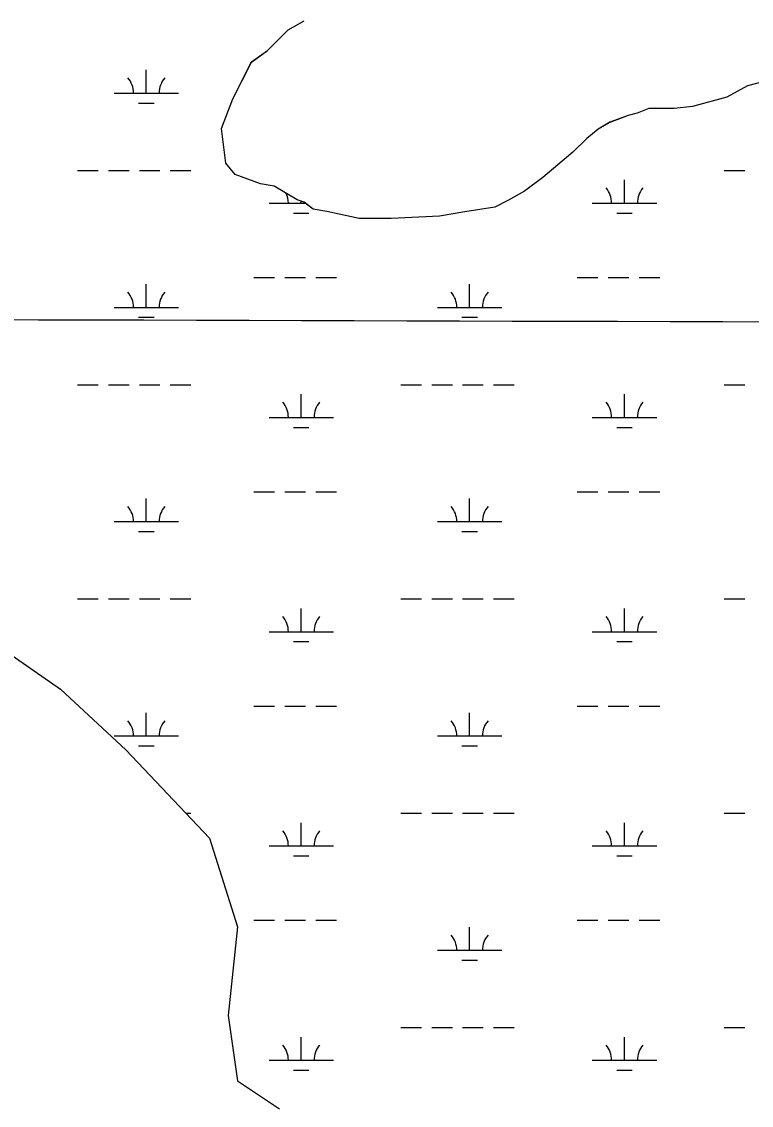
# Model space of a CAD drawing. Extents: x 3161564 to 3199464, y 849354 to 874788.
# Drawn here: x 3190514 to 3191646, y 859593 to 861275 of the extents above; entities that cross this region are included whole.
import ezdxf

# ---------------------------------------------------------------- set-up
doc = ezdxf.new("R2010")
doc.units = 0
for name, color, linetype in [('V-GRID-MAJR', 7, 'Continuous'), ('V-SITE-VEGE', 7, 'Continuous'), ('V-TOPO-SHOR', 7, 'Continuous'), ('V-WETL-SWMP', 7, 'Continuous')]:
    doc.layers.add(name, color=color, linetype=linetype)

msp = doc.modelspace()

# ---------------------------------------------------------------- linework, layer by layer
at = {"layer": 'V-GRID-MAJR'}
msp.add_spline([(3165780.446, 860882.501), (3171010.106, 860866.147), (3176239.768, 860850.5530000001), (3181469.433, 860835.721), (3186699.099, 860821.649), (3191928.768, 860808.338), (3197158.438, 860795.787), (3197158.4390000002, 860795.787)], degree=3, dxfattribs=at)
at = {"layer": 'V-SITE-VEGE'}
msp.add_lwpolyline([(3191694.0890000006, 861189.6029999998), (3191640.5610000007, 861175.4239999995), (3191608.4300000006, 861157.6439999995), (3191554.9030000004, 861143.4649999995), (3191526.3620000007, 861139.9469999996), (3191487.124000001, 861140.0139999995), (3191469.2780000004, 861132.9099999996), (3191455.0060000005, 861129.3689999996), (3191426.4520000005, 861118.7129999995), (3191408.5980000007, 861108.0409999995), (3191390.7410000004, 861093.8049999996), (3191369.303000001, 861072.4389999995), (3191322.8690000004, 861033.2809999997), (3191294.2990000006, 861011.9279999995), (3191269.3050000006, 860997.7029999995), (3191247.8850000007, 860987.0369999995), (3191201.5040000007, 860979.9819999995), (3191162.2560000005, 860972.9139999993), (3191087.3470000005, 860969.4709999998), (3191037.4100000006, 860969.5549999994), (3190987.4900000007, 860980.3399999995), (3190966.0970000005, 860983.9419999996), (3190951.8470000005, 860994.6659999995), (3190941.1520000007, 860998.2539999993), (3190905.5190000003, 861019.7149999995), (3190884.124000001, 861023.3169999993), (3190844.9110000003, 861037.6489999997), (3190830.6750000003, 861055.5099999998), (3190823.6300000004, 861109.0239999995), (3190841.5420000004, 861155.3639999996), (3190870.1730000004, 861212.3889999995), (3190895.1710000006, 861230.1779999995), (3190927.3240000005, 861262.2269999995), (3190952.3200000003, 861276.4519999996)], dxfattribs=at)
at = {"layer": 'V-TOPO-SHOR'}
for p, q in [((3190927.318466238, 861262.2481121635), (3190952.3107067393, 861276.4724624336)), ((3190895.162442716, 861230.1991757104), (3190927.318466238, 861262.2481121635)), ((3190870.164432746, 861212.4072026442), (3190895.162442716, 861230.1991757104)), ((3190841.5331445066, 861155.3859813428), (3190870.164432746, 861212.4072026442)), ((3191694.0798160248, 861189.624868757), (3191640.5518226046, 861175.4468509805)), ((3191640.5518226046, 861175.4468509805), (3191608.4198157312, 861157.66586955)), ((3190823.621098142, 861109.0461065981), (3190841.5331445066, 861155.3859813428)), ((3191608.4198157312, 861157.66586955), (3191554.8928223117, 861143.4888517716)), ((3191487.115847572, 861140.0357835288), (3191469.2698469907, 861132.9317851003)), ((3191526.3518305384, 861139.9698295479), (3191487.115847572, 861140.0357835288)), ((3191554.8928223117, 861143.4888517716), (3191526.3518305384, 861139.9698295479)), ((3191454.995849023, 861129.3887796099), (3191426.442848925, 861118.7357798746)), ((3191469.2698469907, 861132.9317851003), (3191454.995849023, 861129.3887796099)), ((3190830.6650326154, 861055.5312836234), (3190823.621098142, 861109.0461065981)), ((3191408.590844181, 861108.0647926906), (3191390.731835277, 861093.827816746)), ((3191426.442848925, 861118.7357798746), (3191408.590844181, 861108.0647926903)), ((3191390.731835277, 861093.827816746), (3191369.2948195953, 861072.4618591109)), ((3191369.2948195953, 861072.4618591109), (3191322.859793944, 861033.3039284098)), ((3190844.9020056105, 861037.6723565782), (3190830.6650326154, 861055.5312836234)), ((3190884.113971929, 861023.3394475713), (3190844.9020056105, 861037.6723565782)), ((3190905.5099584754, 861019.7364839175), (3190884.113971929, 861023.3394475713)), ((3190941.142918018, 860998.2755932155), (3190905.5099584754, 861019.7364839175)), ((3191322.859793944, 861033.3039284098), (3191294.2887813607, 861011.9509624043)), ((3191294.2887813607, 861011.9509624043), (3191269.2957755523, 860997.7249780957)), ((3190951.8369092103, 860994.6906170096), (3190941.142918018, 860998.2755932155)), ((3190966.08689053, 860983.9656674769), (3190951.8369092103, 860994.6906170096)), ((3191247.876772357, 860987.059986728), (3191201.495784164, 860980.0039548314)), ((3191269.2957755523, 860997.7249780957), (3191247.876772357, 860987.059986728)), ((3190987.481877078, 860980.3637038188), (3190966.08689053, 860983.9656674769)), ((3191037.4008429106, 860969.5787961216), (3190987.481877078, 860980.3637038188)), ((3191087.3368212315, 860969.4948546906), (3191037.4008429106, 860969.5787961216)), ((3191162.247792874, 860972.9359313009), (3191087.3368212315, 860969.4948546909)), ((3191201.495784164, 860980.0039548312), (3191162.247792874, 860972.9359313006))]:
    msp.add_line(p, q, dxfattribs=at)
at = {"layer": 'V-WETL-SWMP'}
for p, q in [((3190927.31895991, 861262.2487208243), (3190952.3112004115, 861276.4730710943)), ((3190895.1629363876, 861230.1997843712), (3190927.31895991, 861262.2487208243)), ((3190870.164926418, 861212.4078113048), (3190895.1629363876, 861230.1997843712)), ((3190841.533638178, 861155.3865900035), (3190870.164926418, 861212.4078113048)), ((3190707.0628847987, 861164.1197498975), (3190707.062926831, 861200.1196931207)), ((3191694.080309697, 861189.6254774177), (3191640.552316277, 861175.4474596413)), ((3191640.552316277, 861175.4474596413), (3191608.420309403, 861157.6664782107)), ((3190657.0628956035, 861164.1197498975), (3190757.062873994, 861164.1197498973)), ((3190823.6215918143, 861109.0467152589), (3190841.533638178, 861155.3865900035)), ((3191608.420309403, 861157.6664782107), (3191554.893315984, 861143.4894604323)), ((3190695.0628693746, 861148.6887742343), (3190719.062864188, 861148.6887742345)), ((3191487.1163412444, 861140.0363921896), (3191469.2703406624, 861132.9323937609)), ((3191526.35232421, 861139.9704382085), (3191487.1163412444, 861140.0363921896)), ((3191554.893315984, 861143.4894604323), (3191526.35232421, 861139.9704382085)), ((3191454.996342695, 861129.3893882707), (3191426.443342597, 861118.7363885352)), ((3191469.2703406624, 861132.9323937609), (3191454.996342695, 861129.3893882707)), ((3190830.665526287, 861055.5318922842), (3190823.6215918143, 861109.0467152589)), ((3191408.591337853, 861108.0654013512), (3191390.7323289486, 861093.8284254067)), ((3191426.443342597, 861118.7363885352), (3191408.5913378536, 861108.065401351)), ((3191390.732328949, 861093.8284254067), (3191369.2953132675, 861072.4624677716)), ((3191369.2953132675, 861072.4624677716), (3191322.860287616, 861033.3045370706)), ((3190844.9024992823, 861037.6729652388), (3190830.665526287, 861055.5318922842)), ((3190600.218767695, 861044.0489392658), (3190632.21876078, 861044.0489392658)), ((3190648.2187573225, 861044.0489392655), (3190680.218750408, 861044.0489392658)), ((3190696.2187469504, 861044.0489392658), (3190728.2187400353, 861044.0489392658)), ((3190744.218736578, 861044.0489392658), (3190776.218729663, 861044.0489392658)), ((3190884.114465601, 861023.340056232), (3190844.9024992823, 861037.6729652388)), ((3191604.034550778, 861044.0489392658), (3191636.034543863, 861044.0489392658)), ((3190905.510452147, 861019.7370925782), (3190884.114465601, 861023.340056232)), ((3190941.14341169, 860998.2762018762), (3190905.510452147, 861019.7370925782)), ((3191322.860287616, 861033.3045370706), (3191294.2892750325, 861011.951571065)), ((3191449.4425249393, 860993.3070192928), (3191449.4425669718, 861029.306962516)), ((3191294.2892750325, 861011.951571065), (3191269.296269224, 860997.7255867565)), ((3190897.5346442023, 860993.3070192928), (3190953.6765644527, 860993.3070192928)), ((3190951.8374028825, 860994.6912256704), (3190941.14341169, 860998.2762018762)), ((3190947.5346333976, 860993.3070192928), (3190947.5346366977, 860996.1336538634)), ((3190966.0873842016, 860983.9662761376), (3190951.8374028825, 860994.6912256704)), ((3191247.877266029, 860987.0605953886), (3191201.4962778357, 860980.004563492)), ((3191269.296269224, 860997.7255867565), (3191247.877266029, 860987.0605953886)), ((3191399.4425357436, 860993.3070192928), (3191499.4425141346, 860993.3070192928)), ((3190935.534617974, 860977.8760436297), (3190959.5346127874, 860977.87604363)), ((3190987.4823707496, 860980.3643124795), (3190966.0873842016, 860983.9662761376)), ((3191037.4013365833, 860969.5794047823), (3190987.4823707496, 860980.3643124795)), ((3191087.3373149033, 860969.4954633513), (3191037.4013365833, 860969.5794047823)), ((3191162.2482865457, 860972.9365399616), (3191087.3373149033, 860969.4954633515)), ((3191201.4962778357, 860980.0045634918), (3191162.2482865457, 860972.9365399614)), ((3191437.442509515, 860977.8760436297), (3191461.4425043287, 860977.87604363)), ((3190874.126514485, 860877.875201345), (3190906.1265075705, 860877.875201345)), ((3190922.126504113, 860877.8752013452), (3190954.126497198, 860877.875201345)), ((3190970.1264937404, 860877.8752013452), (3191002.126486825, 860877.875201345)), ((3191376.0344060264, 860877.875201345), (3191408.0343991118, 860877.875201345)), ((3191424.0343956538, 860877.8752013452), (3191456.034388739, 860877.875201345)), ((3191472.0343852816, 860877.8752013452), (3191504.0343783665, 860877.875201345)), ((3190707.062496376, 860831.4452745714), (3190707.062538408, 860867.4452177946)), ((3191208.970387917, 860831.4452745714), (3191208.97042995, 860867.4452177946)), ((3190657.062507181, 860831.4452745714), (3190757.062485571, 860831.4452745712)), ((3191158.970398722, 860831.4452745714), (3191258.9703771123, 860831.4452745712)), ((3190695.062480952, 860816.0142989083), (3190719.0624757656, 860816.0142989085)), ((3191196.970372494, 860816.0142989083), (3191220.970367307, 860816.0142989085)), ((3190600.2183792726, 860711.3744639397), (3190632.2183723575, 860711.3744639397)), ((3190648.2183689, 860711.3744639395), (3190680.218361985, 860711.3744639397)), ((3190696.2183585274, 860711.3744639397), (3190728.218351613, 860711.3744639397)), ((3190744.2183481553, 860711.3744639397), (3190776.21834124, 860711.3744639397)), ((3191102.1262708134, 860711.3744639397), (3191134.126263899, 860711.3744639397)), ((3191150.1262604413, 860711.3744639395), (3191182.126253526, 860711.3744639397)), ((3191198.1262500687, 860711.3744639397), (3191230.1262431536, 860711.3744639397)), ((3191246.1262396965, 860711.3744639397), (3191278.1262327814, 860711.3744639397)), ((3191604.034162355, 860711.3744639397), (3191636.0341554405, 860711.3744639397)), ((3190947.534244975, 860660.6325439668), (3190947.5342870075, 860696.6324871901)), ((3191449.4421365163, 860660.6325439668), (3191449.442178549, 860696.6324871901)), ((3190897.5342557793, 860660.6325439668), (3190997.5342341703, 860660.6325439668)), ((3191399.4421473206, 860660.6325439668), (3191499.442125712, 860660.6325439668)), ((3190935.5342295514, 860645.2015683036), (3190959.534224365, 860645.2015683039)), ((3191437.442121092, 860645.2015683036), (3191461.4421159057, 860645.2015683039)), ((3190707.0621079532, 860498.7707992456), (3190707.0621499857, 860534.7707424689)), ((3190874.1261260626, 860545.2007260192), (3190906.126119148, 860545.2007260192)), ((3190922.1261156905, 860545.2007260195), (3190954.1261087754, 860545.2007260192)), ((3190970.126105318, 860545.2007260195), (3191002.126098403, 860545.2007260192)), ((3191208.9699994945, 860498.7707992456), (3191208.9700415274, 860534.7707424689)), ((3191376.034017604, 860545.2007260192), (3191408.034010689, 860545.2007260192)), ((3191424.0340072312, 860545.2007260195), (3191456.0340003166, 860545.2007260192)), ((3191472.0339968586, 860545.2007260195), (3191504.033989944, 860545.2007260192)), ((3190657.0621187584, 860498.7707992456), (3190757.0620971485, 860498.7707992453)), ((3191158.9700102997, 860498.7707992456), (3191258.9699886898, 860498.7707992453)), ((3190695.062092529, 860483.3398235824), (3190719.062087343, 860483.3398235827)), ((3191196.969984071, 860483.3398235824), (3191220.9699788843, 860483.3398235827)), ((3190600.2179908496, 860378.6999886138), (3190632.2179839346, 860378.6999886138)), ((3190648.2179804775, 860378.6999886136), (3190680.2179735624, 860378.6999886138)), ((3190696.217970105, 860378.6999886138), (3190728.2179631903, 860378.6999886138)), ((3190744.2179597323, 860378.6999886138), (3190776.2179528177, 860378.6999886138)), ((3190947.533856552, 860327.958068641), (3190947.533898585, 860363.9580118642)), ((3191102.125882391, 860378.6999886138), (3191134.125875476, 860378.6999886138)), ((3191150.1258720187, 860378.6999886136), (3191182.1258651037, 860378.6999886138)), ((3191198.125861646, 860378.6999886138), (3191230.125854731, 860378.6999886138)), ((3191246.1258512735, 860378.6999886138), (3191278.1258443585, 860378.6999886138)), ((3191449.441748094, 860327.958068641), (3191449.4417901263, 860363.9580118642)), ((3191604.0337739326, 860378.6999886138), (3191636.0337670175, 860378.6999886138)), ((3190897.533867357, 860327.958068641), (3190997.533845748, 860327.958068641)), ((3190935.5338411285, 860312.5270929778), (3190959.5338359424, 860312.527092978)), ((3191399.4417588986, 860327.958068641), (3191499.4417372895, 860327.958068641)), ((3191437.4417326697, 860312.5270929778), (3191461.441727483, 860312.527092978)), ((3190479.6857647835, 860304.0252323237), (3190573.744648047, 860238.8595476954)), ((3190573.744648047, 860238.8595476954), (3190675.0384943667, 860144.730962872)), ((3190874.12573764, 860212.5262506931), (3190906.1257307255, 860212.5262506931)), ((3190922.1257272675, 860212.5262506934), (3190954.1257203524, 860212.5262506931)), ((3190970.1257168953, 860212.5262506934), (3191002.1257099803, 860212.5262506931)), ((3191376.033629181, 860212.5262506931), (3191408.0336222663, 860212.5262506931)), ((3191424.0336188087, 860212.5262506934), (3191456.0336118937, 860212.5262506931)), ((3191472.033608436, 860212.5262506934), (3191504.0336015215, 860212.5262506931)), ((3190707.0617195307, 860166.0963239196), (3190707.061761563, 860202.0962671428)), ((3191208.969611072, 860166.0963239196), (3191208.969653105, 860202.0962671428)), ((3190657.0617303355, 860166.0963239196), (3190757.061708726, 860166.0963239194)), ((3191158.9696218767, 860166.0963239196), (3191258.9696002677, 860166.0963239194)), ((3190675.0384943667, 860144.730962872), (3190805.273277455, 860007.1585488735)), ((3190695.061704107, 860150.6653482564), (3190719.06169892, 860150.6653482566)), ((3191196.9695956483, 860150.6653482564), (3191220.969590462, 860150.6653482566)), ((3190768.479340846, 860046.0255132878), (3190776.217564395, 860046.0255132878)), ((3191102.1254939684, 860046.0255132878), (3191134.1254870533, 860046.0255132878)), ((3191150.1254835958, 860046.0255132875), (3191182.1254766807, 860046.0255132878)), ((3191198.1254732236, 860046.0255132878), (3191230.1254663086, 860046.0255132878)), ((3191246.125462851, 860046.0255132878), (3191278.125455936, 860046.0255132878)), ((3191604.03338551, 860046.0255132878), (3191636.033378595, 860046.0255132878)), ((3190947.5334681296, 859995.2835933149), (3190947.5335101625, 860031.2835365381)), ((3191449.4413596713, 859995.2835933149), (3191449.4414017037, 860031.2835365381)), ((3190805.273277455, 860007.1585488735), (3190848.6850980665, 859869.5860335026)), ((3190897.5334789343, 859995.2835933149), (3190997.533457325, 859995.2835933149)), ((3191399.441370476, 859995.2835933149), (3191499.4413488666, 859995.2835933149)), ((3190935.533452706, 859979.8526176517), (3190959.5334475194, 859979.8526176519)), ((3191437.441344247, 859979.8526176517), (3191461.4413390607, 859979.8526176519)), ((3190874.125349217, 859879.8517753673), (3190906.1253423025, 859879.8517753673)), ((3190922.125338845, 859879.8517753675), (3190954.12533193, 859879.8517753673)), ((3190970.1253284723, 859879.8517753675), (3191002.1253215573, 859879.8517753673)), ((3191376.0332407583, 859879.8517753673), (3191408.0332338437, 859879.8517753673)), ((3191424.0332303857, 859879.8517753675), (3191456.033223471, 859879.8517753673)), ((3191472.0332200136, 859879.8517753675), (3191504.0332130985, 859879.8517753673)), ((3190848.6850980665, 859869.5860335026), (3190834.2139436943, 859732.0134505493)), ((3191208.969222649, 859833.4218485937), (3191208.969264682, 859869.421791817)), ((3191158.969233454, 859833.4218485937), (3191258.9692118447, 859833.4218485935)), ((3191196.969207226, 859817.9908729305), (3191220.969202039, 859817.9908729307)), ((3190834.2139436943, 859732.0134505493), (3190848.684819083, 859630.6437871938)), ((3191102.1251055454, 859713.351037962), (3191134.125098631, 859713.351037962)), ((3191150.1250951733, 859713.3510379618), (3191182.125088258, 859713.351037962)), ((3191198.1250848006, 859713.351037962), (3191230.1250778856, 859713.351037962)), ((3191246.1250744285, 859713.351037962), (3191278.1250675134, 859713.351037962)), ((3191604.032997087, 859713.351037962), (3191636.0329901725, 859713.351037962)), ((3190947.533079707, 859662.6091179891), (3190947.5331217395, 859698.6090612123)), ((3191449.4409712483, 859662.6091179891), (3191449.441013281, 859698.6090612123)), ((3190897.5330905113, 859662.6091179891), (3190997.533068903, 859662.6091179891)), ((3191399.440982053, 859662.6091179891), (3191499.440960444, 859662.6091179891)), ((3190935.5330642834, 859647.178142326), (3190959.533059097, 859647.1781423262)), ((3191437.440955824, 859647.178142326), (3191461.4409506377, 859647.1781423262)), ((3190848.684819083, 859630.6437871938), (3190913.8017402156, 859587.1990002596))]:
    msp.add_line(p, q, dxfattribs=at)
for centre, radius, start, end in [((3190651.8199611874, 861164.5945523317), 35.24628790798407, 359.2281809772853, 40.771839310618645), ((3190762.3058095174, 861164.5945523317), 35.24628790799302, 139.2281758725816, 180.77183420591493), ((3190892.291709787, 860993.7818217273), 35.24628790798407, 359.2281809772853, 24.459548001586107), ((3191394.1996013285, 860993.7818217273), 35.24628790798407, 359.2281809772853, 40.771839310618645), ((3191504.685449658, 860993.7818217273), 35.24628790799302, 139.2281758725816, 180.77183420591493), ((3190651.819572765, 860831.9200770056), 35.24628790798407, 359.2281809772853, 40.771839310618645), ((3190762.305421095, 860831.9200770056), 35.24628790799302, 139.2281758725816, 180.77183420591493), ((3191153.7274643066, 860831.9200770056), 35.24628790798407, 359.2281809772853, 40.771839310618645), ((3191264.2133126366, 860831.9200770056), 35.24628790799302, 139.2281758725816, 180.77183420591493), ((3190892.2913213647, 860661.1073464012), 35.24628790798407, 359.2281809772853, 40.771839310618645), ((3191002.777169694, 860661.1073464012), 35.24628790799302, 139.2281758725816, 180.77183420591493), ((3191394.199212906, 860661.1073464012), 35.24628790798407, 359.2281809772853, 40.771839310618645), ((3191504.6850612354, 860661.1073464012), 35.24628790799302, 139.2281758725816, 180.77183420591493), ((3190651.8191843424, 860499.2456016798), 35.24628790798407, 359.2281809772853, 40.771839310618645), ((3190762.305032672, 860499.2456016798), 35.24628790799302, 139.2281758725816, 180.77183420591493), ((3191153.727075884, 860499.2456016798), 35.24628790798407, 359.2281809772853, 40.771839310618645), ((3191264.2129242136, 860499.2456016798), 35.24628790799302, 139.2281758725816, 180.77183420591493), ((3190892.290932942, 860328.4328710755), 35.24628790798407, 359.2281809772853, 40.771839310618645), ((3191002.7767812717, 860328.4328710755), 35.24628790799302, 139.2281758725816, 180.77183420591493), ((3191394.198824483, 860328.4328710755), 35.24628790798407, 359.2281809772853, 40.771839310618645), ((3191504.6846728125, 860328.4328710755), 35.24628790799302, 139.2281758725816, 180.77183420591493), ((3190651.8187959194, 860166.5711263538), 35.24628790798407, 359.2281809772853, 40.771839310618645), ((3190762.3046442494, 860166.5711263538), 35.24628790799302, 139.2281758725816, 180.77183420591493), ((3191153.726687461, 860166.5711263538), 35.24628790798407, 359.2281809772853, 40.771839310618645), ((3191264.212535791, 860166.5711263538), 35.24628790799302, 139.2281758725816, 180.77183420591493), ((3190892.2905445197, 859995.7583957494), 35.24628790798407, 359.2281809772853, 40.771839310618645), ((3191002.776392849, 859995.7583957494), 35.24628790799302, 139.2281758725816, 180.77183420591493), ((3191394.1984360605, 859995.7583957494), 35.24628790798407, 359.2281809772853, 40.771839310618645), ((3191504.68428439, 859995.7583957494), 35.24628790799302, 139.2281758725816, 180.77183420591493), ((3191153.7262990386, 859833.896651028), 35.24628790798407, 359.2281809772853, 40.771839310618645), ((3191264.2121473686, 859833.896651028), 35.24628790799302, 139.2281758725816, 180.77183420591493), ((3190892.2901560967, 859663.0839204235), 35.24628790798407, 359.2281809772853, 40.771839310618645), ((3191002.776004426, 859663.0839204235), 35.24628790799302, 139.2281758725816, 180.77183420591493), ((3191394.198047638, 859663.0839204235), 35.24628790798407, 359.2281809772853, 40.771839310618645), ((3191504.6838959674, 859663.0839204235), 35.24628790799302, 139.2281758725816, 180.77183420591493)]:
    msp.add_arc(centre, radius, start, end, dxfattribs=at)

doc.saveas('drawing.dxf')
